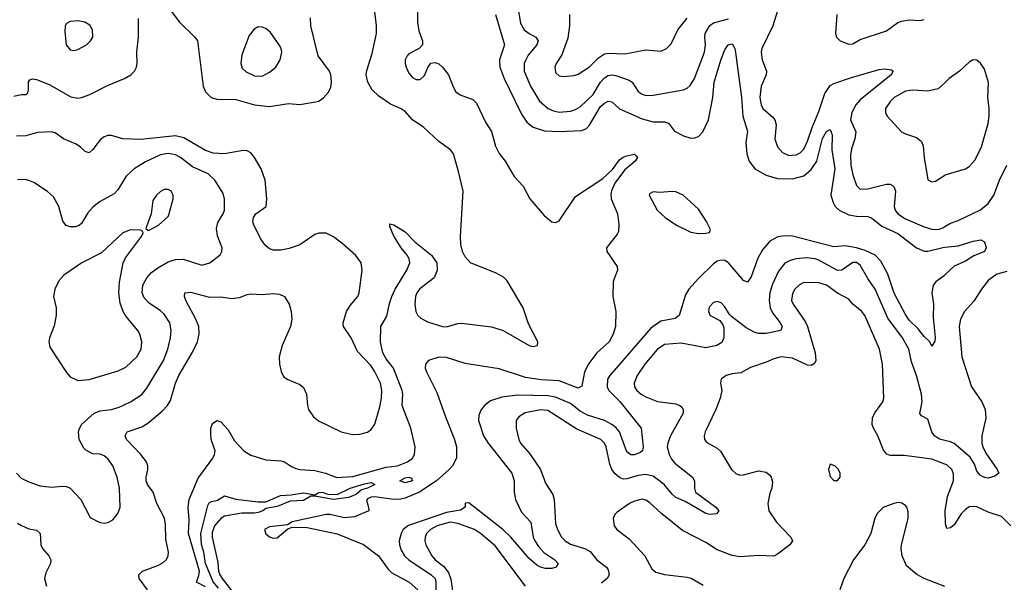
# Model space of a CAD drawing. Header units: inches. Extents: x 1649636 to 1815363, y 506543 to 641975.
# Tile 643 of 656: x 1745082 to 1750316, y 630910 to 633903. Entities that reach past the tile are written whole.
import ezdxf

# ---------------------------------------------------------------- set-up
doc = ezdxf.new("R2010")
doc.units = ezdxf.units.IN
doc.header["$MEASUREMENT"] = 0
doc.layers.add('B7643', color=7, linetype='Continuous')
doc.layers.add('B7653', color=7, linetype='Continuous')

msp = doc.modelspace()

# ---------------------------------------------------------------- linework, layer by layer
at = {"layer": 'B7643', "color": 5}
for points, elevation in [([(1747722.6, 634010), (1747743.9, 633883.9), (1747763.8, 633850), (1747790, 633829.4), (1747826, 633810), (1747838, 633790), (1747830.2, 633770), (1747785.2, 633714.8), (1747771.6, 633690), (1747763.7, 633670), (1747764, 633630), (1747797.7, 633550), (1747845.2, 633470), (1747891, 633431), (1747918.6, 633418.6), (1747950, 633411.2), (1748010, 633416.3), (1748035.5, 633424.5), (1748060.4, 633439.6), (1748130, 633505.5), (1748170, 633571.5), (1748190, 633593.4), (1748210, 633605.8), (1748230, 633609), (1748250, 633605.8), (1748320.9, 633580.9), (1748337.6, 633570), (1748370, 633520.9), (1748390, 633506.4), (1748410, 633500.2), (1748450, 633501.6), (1748610, 633529.1), (1748630, 633538.3), (1748646.8, 633553.2), (1748669.1, 633590.9), (1748722.4, 633730), (1748728.1, 633770), (1748723.8, 633810), (1748726.2, 633830), (1748750, 633871.6), (1748770, 633886.5), (1748850, 633906.8)], 640), ([(1745887.6, 633947.6), (1745931.7, 633890), (1746013.1, 633810), (1746027.6, 633790), (1746056.2, 633550), (1746070, 633519.1), (1746098.9, 633490), (1746130, 633480.1), (1746230, 633479.3), (1746330, 633450.8), (1746410, 633442), (1746510, 633456.5), (1746570, 633452.6), (1746653.7, 633466.3), (1746670, 633470.3), (1746694.7, 633485.3), (1746722.8, 633517.2), (1746735, 633545), (1746739.4, 633570), (1746735.8, 633610), (1746728, 633630), (1746669.1, 633710), (1746629, 633870), (1746627.4, 633912.6)], 620), ([(1746070, 630886.5), (1746021, 630910), (1746034.6, 630945.4), (1746037.2, 630970), (1745979.4, 631170), (1745982.2, 631242.2), (1745977, 631310), (1745981.8, 631350), (1746030, 631463.2), (1746108.1, 631570), (1746118, 631590), (1746121.5, 631610), (1746099.8, 631670), (1746097.3, 631697.3), (1746098.3, 631730), (1746105.7, 631754.3), (1746130, 631771.3), (1746150, 631764.4), (1746190, 631720.8), (1746223.4, 631663.4), (1746273.4, 631610), (1746310, 631586.1), (1746390, 631560.8), (1746470, 631556.4), (1746490, 631550.1), (1746526, 631526), (1746550, 631516.1), (1746570, 631510.2), (1746650, 631504.2), (1746708, 631490), (1746767.4, 631467.4), (1746852.5, 631472.5), (1747030, 631523.1), (1747090, 631529.1), (1747143.5, 631550), (1747169.1, 631570), (1747181.1, 631590), (1747183.4, 631630), (1747160.6, 631730), (1747115.5, 631850), (1747118.2, 631910), (1747114.6, 631930), (1747068.2, 632050), (1747030, 632098.9), (1747012.1, 632130), (1746999.7, 632190), (1747000.8, 632270), (1747033.9, 632326.1), (1747046.7, 632393.3), (1747059.1, 632430), (1747078.2, 632470), (1747139.7, 632570), (1747154.8, 632610), (1747152, 632630), (1747142.2, 632650), (1747109, 632690), (1747070, 632752.2), (1747050, 632802.7), (1747050, 632816.3), (1747070, 632811.9), (1747130, 632773.9), (1747181.9, 632721.9), (1747271, 632651), (1747299.4, 632610), (1747301.1, 632570), (1747285.6, 632530), (1747208.4, 632471.6), (1747192.7, 632450), (1747184.9, 632430), (1747182.7, 632390), (1747188.1, 632350), (1747198.9, 632330), (1747214.7, 632314.7), (1747250, 632295.3), (1747330, 632270.4), (1747350, 632269.5), (1747410, 632287), (1747430, 632287.8), (1747590, 632269.8), (1747651.4, 632250), (1747790, 632169.5), (1747810, 632163.9), (1747833.6, 632170), (1747836.1, 632190), (1747785.6, 632285.6), (1747758.9, 632370), (1747673.7, 632513.7), (1747653.3, 632533.3), (1747614.5, 632554.5), (1747478.3, 632610), (1747450, 632641.5), (1747435.6, 632670), (1747427.1, 632707.1), (1747425.6, 632750), (1747438.5, 632990), (1747415.1, 633095.1), (1747387.9, 633190), (1747371.7, 633210), (1747310, 633255.4), (1747230, 633329), (1747170, 633370.5), (1747130, 633415.1), (1747110, 633429), (1747053, 633453), (1746990, 633495.9), (1746955.3, 633530), (1746931.9, 633570), (1746924.1, 633610), (1746926.5, 633633.5), (1746956, 633724), (1746979.1, 633830), (1746978.4, 633870), (1746965.5, 633974.5)], 580), ([(1747195.8, 633970), (1747196.8, 633890), (1747203.7, 633843.7), (1747223.1, 633790), (1747222.8, 633777.2), (1747222.4, 633770), (1747206, 633750), (1747150, 633721), (1747140.7, 633710), (1747131.2, 633690), (1747130.2, 633670), (1747135.9, 633650), (1747150, 633618.7), (1747170, 633596), (1747190, 633585.3), (1747210, 633584.2), (1747234.3, 633605.7), (1747251.3, 633648.7), (1747268, 633672), (1747290, 633675.8), (1747310, 633668.5), (1747330, 633650.3), (1747361.8, 633610), (1747385.1, 633545.1), (1747399.6, 633519.6), (1747423.4, 633503.4), (1747490, 633478), (1747510, 633459), (1747558.3, 633358.3), (1747590, 633308.9), (1747610.5, 633230), (1747630, 633190.8), (1747662.4, 633150), (1747710, 633069.1), (1747758, 633018), (1747793.4, 632950), (1747870, 632862), (1747910, 632828.2), (1747930, 632824.4), (1747950, 632833.4), (1748037.1, 632962.9), (1748182.5, 633057.6), (1748233.5, 633106.5), (1748270, 633157.6), (1748290, 633171.3), (1748310, 633178.3), (1748350, 633186.8), (1748359.3, 633179.3), (1748366.8, 633170), (1748352.7, 633150), (1748297.7, 633102.3), (1748245.9, 633034.1), (1748227.2, 632992.8), (1748224.4, 632975.6), (1748226.3, 632950), (1748259.8, 632870), (1748267, 632813), (1748264.1, 632775.9), (1748258, 632762), (1748200.3, 632690), (1748203.6, 632670), (1748257.4, 632590), (1748259, 632570), (1748237.4, 632510), (1748234.9, 632430), (1748250.9, 632350.9), (1748249, 632270), (1748237.2, 632230), (1748215.7, 632190), (1748149.3, 632130.7), (1748106.4, 632073.6), (1748083.9, 632030), (1748070, 631954.2), (1748050, 631943.1), (1747950, 631982.3), (1747853.3, 631986.7), (1747770, 632000.3), (1747630, 632046), (1747450, 632073.9), (1747350, 632105.9), (1747310, 632107.5), (1747255.3, 632090), (1747239.6, 632070), (1747237.6, 632050), (1747243.5, 632030), (1747299.7, 631919.7), (1747344.4, 631790), (1747393.2, 631670), (1747403.6, 631630), (1747403.9, 631570), (1747383.3, 631530), (1747365.1, 631510), (1747297.5, 631450), (1747230, 631404.6), (1747210, 631391.7), (1747130, 631357.4), (1747108.5, 631351.5), (1747070, 631350.2), (1746970, 631364), (1746950, 631363.1), (1746930, 631354), (1746925.9, 631345.9), (1746936.5, 631310), (1746937.6, 631290), (1746861.2, 631258.8), (1746807.6, 631252.4), (1746730, 631269.9), (1746710, 631270.3), (1746530.9, 631230.9), (1746505.1, 631214.9), (1746410, 631205.4), (1746382.6, 631190), (1746390, 631168.2), (1746410, 631152.7), (1746430, 631144.9), (1746450, 631147.3), (1746506.3, 631193.7), (1746530, 631203), (1746610, 631200.9), (1746770, 631167.5), (1746910, 631110.6), (1746989, 631050), (1747039.8, 630979.8), (1747059.5, 630959.5), (1747151.2, 630910), (1747198.3, 630870)], 580), ([(1749110.3, 633950), (1749086.2, 633870), (1749026.8, 633750), (1749022.6, 633730), (1749029.1, 633690), (1749051.3, 633630), (1749050.2, 633610), (1749023, 633550), (1749016.8, 633490), (1749023, 633450), (1749031.5, 633431.5), (1749085, 633385), (1749096.5, 633370), (1749102.9, 633342.9), (1749095.6, 633270), (1749110, 633226.4), (1749137, 633197), (1749170, 633180.7), (1749210, 633184.7), (1749230, 633195.6), (1749250, 633214.9), (1749270, 633256.5), (1749294, 633330), (1749330, 633414.9), (1749361.3, 633510), (1749390, 633552.6), (1749410, 633563.7), (1749504.1, 633595.9), (1749650, 633638.5), (1749681.3, 633641.3), (1749717, 633637), (1749724.4, 633630), (1749714.4, 633610), (1749550, 633477.1), (1749525.9, 633450), (1749505, 633410), (1749498.3, 633370), (1749526.6, 633306.6), (1749521.7, 633270), (1749503.4, 633216.6), (1749497.7, 633182.3), (1749499.3, 633130), (1749510, 633078), (1749530, 633020.5), (1749550, 633002.3), (1749590, 633002.7), (1749690, 633028.6), (1749710, 633028.2), (1749721.3, 633021.3), (1749731.3, 633011.3), (1749738.2, 632990), (1749730.1, 632910), (1749736.1, 632890), (1749750.2, 632870), (1749790, 632844.4), (1749890, 632800.6), (1749930, 632787.9), (1749950, 632786.3), (1749970, 632787.9), (1749990, 632796.3), (1750000, 632802.2)], 640), ([(1745050, 633497.1), (1745090, 633504.9), (1745115.5, 633504.5), (1745125.2, 633514.8), (1745129.2, 633530), (1745127.9, 633572.1), (1745136.2, 633583.8), (1745150, 633588.4), (1745170, 633584.7), (1745237.7, 633557.7), (1745352.7, 633492.7), (1745390, 633485.8), (1745410, 633488.4), (1745454.6, 633505.4), (1745547.6, 633552.4), (1745638.7, 633590), (1745672, 633610), (1745691, 633629), (1745703, 633650), (1745705.4, 633670), (1745704.5, 633730), (1745712.3, 633810), (1745713.9, 633910)], 620), ([(1747611.5, 633930), (1747658.8, 633770), (1747631.6, 633690), (1747633.8, 633650), (1747656.9, 633590), (1747715.1, 633470), (1747750, 633401.3), (1747777.9, 633357.9), (1747810.7, 633330.7), (1747872.3, 633312.3), (1747950, 633307.8), (1748070, 633313.1), (1748095, 633325), (1748110, 633342.3), (1748170, 633440.4), (1748190, 633459.6), (1748210, 633469.5), (1748230, 633466.7), (1748269.7, 633429.7), (1748390, 633375.7), (1748450, 633359.6), (1748510, 633359.8), (1748530, 633351.9), (1748562.9, 633310), (1748610, 633284.4), (1748650, 633273.6), (1748670, 633274), (1748690, 633280.9), (1748713.9, 633306.1), (1748743.1, 633370), (1748765.8, 633490), (1748773, 633570), (1748810, 633693.4), (1748830, 633743.1), (1748847.1, 633770), (1748870, 633774.4), (1748882.8, 633750), (1748887.7, 633727.7), (1748918.1, 633490), (1748925.9, 633390), (1748950.1, 633310), (1748942.4, 633250), (1748946.7, 633190), (1748958.9, 633150), (1748990.2, 633110), (1749050, 633075.8), (1749110, 633057.6), (1749190, 633056.6), (1749250, 633073.1), (1749290, 633105.3), (1749320.1, 633150), (1749350, 633271.1), (1749370, 633309.1), (1749390, 633318.9), (1749401.3, 633290), (1749399.9, 633210), (1749415.4, 633110), (1749394.4, 632970), (1749405.5, 632930), (1749417.6, 632910), (1749437.6, 632890), (1749490, 632864.6), (1749530, 632857.3), (1749590, 632855.7), (1749610, 632848.1), (1749665.2, 632805.2), (1749750, 632765.1), (1749850, 632690.1), (1749890, 632672.5), (1749910, 632672), (1749990, 632690.9), (1750000, 632692.1)], 620), ([(1748004.2, 633930), (1748004.3, 633870), (1747994.7, 633805.3), (1747963.4, 633716.6), (1747933.7, 633670), (1747926, 633650), (1747930, 633623), (1747950, 633605.3), (1747970, 633600.3), (1748030, 633607), (1748050, 633614), (1748110, 633652.4), (1748159, 633701), (1748190, 633720.6), (1748210, 633725.5), (1748298.3, 633721.7), (1748410, 633742.2), (1748490, 633736.5), (1748519.5, 633750), (1748545, 633775), (1748580.7, 633850), (1748630, 633911.4)], 660), ([(1749425.7, 633930), (1749418, 633830), (1749424, 633810), (1749442.8, 633790), (1749490, 633773.4), (1749510, 633774), (1749550, 633797.1), (1749690, 633844.6), (1749750, 633887.8), (1749770, 633895.8), (1749810, 633902.8), (1749870, 633898.3), (1749890, 633904)], 660), ([(1750000, 633568), (1749965.2, 633534.8), (1749910, 633523.4), (1749830, 633528.3), (1749790, 633522.6), (1749730.8, 633489.2), (1749710.3, 633470), (1749683.7, 633430), (1749683.7, 633410), (1749693.4, 633390), (1749770, 633307), (1749790, 633295.3), (1749850, 633276.4), (1749875.9, 633255.9), (1749885.3, 633230), (1749890.4, 633169.6), (1749910, 633051.3), (1749930, 633040.5), (1749950, 633043.8), (1750000, 633076.3)], 660), ([(1745761.8, 630870), (1745717.2, 630930), (1745714.5, 630950), (1745734.3, 630970), (1745819, 631001), (1745845, 631015.1), (1745860.4, 631030), (1745870, 631048.2), (1745872, 631070), (1745859.3, 631139.3), (1745857.1, 631217.1), (1745851.7, 631251.7), (1745811.2, 631330), (1745790.6, 631390), (1745761.5, 631430), (1745753.2, 631450), (1745753.2, 631470), (1745763.1, 631510), (1745763.1, 631530), (1745756.2, 631550), (1745725.2, 631590), (1745649.8, 631670), (1745642.5, 631690), (1745653, 631710), (1745730, 631737.7), (1745762.8, 631757.2), (1745839.8, 631820.2), (1745867, 631850), (1745883, 631877), (1745910.5, 631970), (1745927.4, 632010), (1745998, 632130), (1746027.5, 632190), (1746035.8, 632230), (1746033.4, 632270), (1746018.4, 632310), (1745965.3, 632410), (1745957.7, 632430), (1745959.3, 632450), (1745990, 632453.5), (1746090, 632427.3), (1746150, 632429.1), (1746210, 632420.2), (1746250, 632424.4), (1746290, 632440.9), (1746310, 632444.4), (1746370, 632440.8), (1746430, 632447.2), (1746462.6, 632442.6), (1746490, 632430.5), (1746514.6, 632390), (1746524.7, 632350), (1746528.1, 632310), (1746520.7, 632270), (1746477.3, 632170), (1746461.1, 632110), (1746462, 632070), (1746471.6, 632031.6), (1746484.4, 632004.4), (1746504, 631990), (1746570, 631963.1), (1746590, 631946.4), (1746607.1, 631910), (1746611.1, 631850), (1746617.2, 631830), (1746643.2, 631790), (1746670, 631769.3), (1746790, 631710.2), (1746850, 631696.3), (1746890, 631698), (1746930, 631709.3), (1746950, 631722.4), (1746969.3, 631750.7), (1746996, 631844), (1747004.4, 631890), (1747007.2, 631930), (1746998.8, 631970), (1746970.3, 632030), (1746950, 632060.9), (1746877.8, 632137.8), (1746843.7, 632210), (1746802.5, 632270), (1746801.5, 632290), (1746819.8, 632350), (1746837.8, 632382.2), (1746878.7, 632430), (1746886.2, 632450), (1746902.8, 632570), (1746896.8, 632610), (1746869.1, 632649.1), (1746794.5, 632714.5), (1746750, 632748), (1746710, 632767.8), (1746672.1, 632767.9), (1746650, 632759.6), (1746570, 632706), (1746514.1, 632685.9), (1746470, 632677.7), (1746430, 632676.4), (1746410, 632684.4), (1746390, 632699.7), (1746366.2, 632730), (1746326, 632810), (1746320.4, 632830), (1746323.9, 632850), (1746337.4, 632870), (1746392.1, 632910), (1746396.2, 632950), (1746385.7, 633050), (1746364.7, 633110), (1746330.5, 633170), (1746310, 633194.2), (1746290, 633205.3), (1746270, 633207.8), (1746170, 633188.8), (1746110, 633193.4), (1746070, 633206.7), (1745954.3, 633274.3), (1745910, 633285.6), (1745724.9, 633264.9), (1745630, 633269.7), (1745570, 633286.2), (1745550, 633287.2), (1745530, 633280.4), (1745510, 633264.7), (1745470, 633212), (1745450, 633194.5), (1745430, 633202), (1745405.6, 633225.6), (1745381, 633241), (1745313.6, 633270), (1745270, 633301), (1745250, 633307), (1745177, 633303), (1745114, 633286), (1745064, 633284)], 620), ([(1745064.2, 631490), (1745090, 631463.6), (1745130, 631443.6), (1745190, 631422.6), (1745250, 631416), (1745310, 631422), (1745330, 631419.5), (1745350, 631410.4), (1745406, 631350), (1745455.3, 631255.3), (1745504.7, 631230), (1745530, 631223.8), (1745550, 631227.7), (1745576.9, 631243.1), (1745603.5, 631276.5), (1745616.3, 631310), (1745611.8, 631410), (1745599.2, 631470), (1745576.9, 631530), (1745550, 631567.6), (1745530, 631583), (1745510, 631591.2), (1745470, 631594.3), (1745433, 631613), (1745423, 631623), (1745396.9, 631670), (1745393.5, 631710), (1745397, 631723), (1745410, 631750.3), (1745476.9, 631810), (1745510, 631822.7), (1745570, 631830.1), (1745610, 631841.6), (1745670.4, 631869.6), (1745730, 631909.3), (1745757.4, 631942.7), (1745845.9, 632090), (1745869.9, 632150), (1745883.9, 632210), (1745886.3, 632250), (1745879.1, 632290), (1745850, 632336.5), (1745830, 632354.8), (1745770, 632394.8), (1745743.7, 632423.7), (1745732.6, 632450), (1745736.5, 632490), (1745757.5, 632530), (1745782.5, 632557.4), (1745816.7, 632583.3), (1745870, 632614), (1745910, 632627.1), (1745950, 632628.5), (1746050, 632597.3), (1746091.6, 632610), (1746147.5, 632652.5), (1746156.4, 632670), (1746157.2, 632690), (1746133.6, 632753.6), (1746128.3, 632791.7), (1746135.4, 632824.6), (1746163.7, 632870), (1746169.8, 632890), (1746169.8, 632949.8), (1746161.5, 632981.5), (1746119.8, 633050), (1746083.2, 633083.2), (1746001, 633121), (1745937.2, 633170), (1745910, 633184.5), (1745870, 633190.5), (1745830, 633183.7), (1745750, 633147.7), (1745689.6, 633110.4), (1745647.3, 633070), (1745602.5, 632997.5), (1745584.1, 632975.9), (1745510, 632935.1), (1745472.6, 632907.4), (1745444.3, 632875.7), (1745410, 632819.6), (1745399.3, 632810), (1745378.7, 632801.3), (1745350, 632800.5), (1745328.8, 632808.8), (1745310.8, 632830.8), (1745289.8, 632910), (1745261.2, 632961.2), (1745230, 632989.7), (1745156.3, 633036.3), (1745130, 633047.8), (1745110, 633053), (1745070, 633051.3)], 640), ([(1750000, 632544.9), (1749997.5, 632542.5), (1749951.4, 632508.6), (1749937.8, 632490), (1749930.9, 632450), (1749939.8, 632390), (1749938, 632318), (1749948.4, 632211.6), (1749947.5, 632192.5), (1749930, 632166), (1749919.3, 632190), (1749890, 632216.9), (1749858.5, 632258.5), (1749810, 632305), (1749790, 632335.5), (1749730, 632447.9), (1749695.9, 632550), (1749658.7, 632618.7), (1749629.1, 632650), (1749575.7, 632675.7), (1749530, 632690.2), (1749470, 632699.5), (1749410, 632694.9), (1749190, 632751.2), (1749150, 632753.3), (1749112.5, 632747.5), (1749070, 632724.5), (1749030, 632679.2), (1749005.7, 632634.3), (1748970, 632534.7), (1748950, 632506.6), (1748930, 632514.7), (1748850, 632609.8), (1748830, 632621.1), (1748810, 632623.5), (1748790, 632618.4), (1748770, 632605), (1748690, 632527), (1748638.9, 632470), (1748621.3, 632438.7), (1748587.8, 632330), (1748565.8, 632314.2), (1748490, 632298.9), (1748437.7, 632262.3), (1748218.5, 632010), (1748207.2, 631990), (1748204.8, 631950), (1748213.4, 631930), (1748272, 631872), (1748384.7, 631730), (1748396.8, 631630), (1748392.6, 631610), (1748380, 631600), (1748350, 631588.1), (1748330, 631588.5), (1748310, 631603.7), (1748269.7, 631709.7), (1748252.3, 631732.3), (1748230.2, 631750.2), (1748191.3, 631771.3), (1748099.8, 631799.8), (1748061.2, 631821.2), (1748010, 631860.4), (1747930, 631894.9), (1747890, 631901.9), (1747730, 631906.4), (1747644.2, 631895.7), (1747584.6, 631875.4), (1747552.3, 631850), (1747533.5, 631826.5), (1747522.2, 631797.8), (1747520.5, 631770), (1747546.6, 631690), (1747572.3, 631650), (1747697.9, 631490), (1747709.5, 631450), (1747709.5, 631390), (1747718, 631350), (1747750, 631282.4), (1747799.1, 631230), (1747811.3, 631150), (1747819.9, 631130), (1747839.7, 631099.7), (1747868.3, 631068.3), (1747926.5, 631030), (1747944.9, 631010), (1747934.4, 630990), (1747910, 630983.4), (1747876.4, 630983.6), (1747850, 630990.5), (1747830, 631001.5), (1747790, 631036.9), (1747692.2, 631150), (1747650.3, 631190), (1747470, 631333.3), (1747449.1, 631330.9), (1747448.9, 631310), (1747425.8, 631294.2), (1747350, 631281.3), (1747147.8, 631212.2), (1747120.9, 631190), (1747109, 631170), (1747098.9, 631130), (1747100.4, 631110), (1747110, 631081.5), (1747127.9, 631050), (1747151, 631030), (1747269.6, 630949.6), (1747289.5, 630929.5), (1747294.4, 630910), (1747294.9, 630814.9)], 620), ([(1750000, 631665.2), (1749972.3, 631672.3), (1749944.8, 631690), (1749930.5, 631710.5), (1749910, 631777.6), (1749876.2, 631796.2), (1749867.6, 631807.6), (1749878.5, 631870), (1749875.7, 631910), (1749849.1, 632010), (1749823.4, 632083.4), (1749808.6, 632150), (1749775, 632210), (1749696, 632316), (1749630, 632469.7), (1749590, 632525.7), (1749550, 632597.4), (1749530, 632610.5), (1749510, 632610.6), (1749452, 632570), (1749430, 632569.2), (1749330, 632624.6), (1749310, 632631.5), (1749264.3, 632635.7), (1749209.5, 632630.5), (1749177.5, 632622.5), (1749150, 632607.8), (1749115, 632565), (1749083.5, 632496.5), (1749070.1, 632449.9), (1749066.7, 632410), (1749071.2, 632370), (1749083.3, 632343.3), (1749125, 632290), (1749134.7, 632270), (1749128.2, 632250), (1749050, 632233.1), (1749010, 632233.1), (1748990, 632238.1), (1748944.3, 632264.3), (1748864.9, 632324.9), (1748854.5, 632334.5), (1748830, 632376.2), (1748810, 632396.3), (1748790, 632403), (1748770, 632398.9), (1748746.6, 632373.4), (1748743.6, 632350), (1748753, 632330), (1748802.9, 632302.9), (1748819.9, 632279.9), (1748824.4, 632264.4), (1748825.6, 632210), (1748814.7, 632185.3), (1748788, 632170), (1748730, 632157.2), (1748598, 632182), (1748510, 632175.2), (1748470, 632149), (1748404.3, 632070), (1748365, 632010), (1748347.9, 631970), (1748350.3, 631950), (1748363.1, 631930), (1748385.3, 631910), (1748410, 631896.9), (1748472.5, 631872.5), (1748570, 631859), (1748591.4, 631851.4), (1748601.8, 631841.8), (1748609.1, 631830), (1748608.4, 631810), (1748541.7, 631690), (1748526.4, 631650), (1748524.4, 631630), (1748534, 631590), (1748545.9, 631565.9), (1748564, 631544), (1748659.2, 631470), (1748669.4, 631450), (1748668.1, 631410), (1748674.4, 631390), (1748782.3, 631310), (1748798.4, 631290), (1748785.7, 631274.3), (1748750.1, 631269.9), (1748730, 631276.5), (1748619.4, 631339.4), (1748570, 631361.4), (1748550, 631378.7), (1748508.6, 631430), (1748450, 631474.1), (1748410, 631483.1), (1748370, 631477.5), (1748310, 631459.6), (1748290, 631459.5), (1748270, 631467.3), (1748247, 631487), (1748229.8, 631510), (1748218.7, 631538.7), (1748199.1, 631630), (1748189.8, 631650), (1748170.9, 631670), (1748044.2, 631724.2), (1747890, 631824.5), (1747850, 631827.9), (1747768.2, 631811.8), (1747734.4, 631790), (1747721.6, 631770), (1747720.4, 631730), (1747734.9, 631670), (1747744.2, 631650), (1747792.9, 631592.9), (1747850.2, 631510), (1747877.5, 631437.5), (1747916.7, 631376.7), (1747922.6, 631350), (1747930, 631222.8), (1747940.2, 631190), (1747962.3, 631150), (1747981.3, 631130), (1748010, 631113.7), (1748090, 631088.1), (1748114.1, 631074.1), (1748150, 631028.9), (1748200.3, 630990), (1748210, 630977.1), (1748215.5, 630950), (1748205.5, 630930), (1748174.8, 630905.2)], 640), ([(1750000, 631538.4), (1749930, 631565.3), (1749784.4, 631584.4), (1749710, 631584.8), (1749692.2, 631592.2), (1749673.6, 631613.6), (1749644.5, 631690), (1749620.3, 631730), (1749612.8, 631750), (1749614.5, 631785.5), (1749628.1, 631811.9), (1749669.6, 631870), (1749674.7, 631890), (1749669, 632070), (1749651.6, 632150), (1749574.4, 632330), (1749557.7, 632350), (1749510.7, 632390), (1749490, 632415.6), (1749430, 632447.8), (1749370, 632491), (1749330, 632504), (1749250, 632504.2), (1749227.2, 632492.8), (1749203.2, 632470), (1749190, 632447), (1749184.6, 632410), (1749192.8, 632390), (1749257, 632297), (1749268.9, 632270), (1749310.8, 632130), (1749313.4, 632090), (1749306.1, 632073.9), (1749290, 632062.8), (1749270, 632064.8), (1749190, 632103.2), (1749130, 632109), (1749090, 632098.9), (1749050, 632080.8), (1748966.8, 632053.2), (1748915.4, 632024.6), (1748870, 632019.2), (1748837.3, 632010), (1748810.6, 631990), (1748808, 631970), (1748814, 631930), (1748805.6, 631890), (1748782.9, 631830), (1748725.5, 631710), (1748720.3, 631690), (1748722, 631670), (1748733.8, 631653.8), (1748790, 631622.8), (1748807.8, 631607.8), (1748865.3, 631510), (1748888.2, 631488.2), (1748910, 631480.3), (1748930, 631480.9), (1749010, 631502.6), (1749050, 631496.5), (1749070, 631480.5), (1749077, 631470), (1749083.1, 631443.1), (1749079.6, 631410), (1749070, 631384), (1749059.6, 631330), (1749064.6, 631290), (1749105.7, 631230), (1749180.4, 631150), (1749190.4, 631130), (1749175.5, 631110), (1749110, 631058.9), (1749090, 631049.7), (1749010, 631051.8), (1748910, 631046.2), (1748870, 631052.2), (1748790, 631082.4), (1748730, 631122), (1748605.9, 631185.9), (1748494.7, 631274.7), (1748430, 631335.1), (1748410, 631347.6), (1748390, 631351.5), (1748350, 631342), (1748323.7, 631330), (1748257.1, 631282.9), (1748245.7, 631270), (1748237.4, 631250), (1748242.3, 631210), (1748256.5, 631190), (1748320.9, 631141), (1748405.3, 631050), (1748442.3, 630982.3), (1748463.8, 630963.8), (1748510, 630951.4), (1748630, 630938), (1748651.5, 630931.5), (1748714.5, 630894.5)], 660), ([(1746138.4, 630878.4), (1746110, 630913), (1746069, 631010), (1746061.1, 631070), (1746048.8, 631111.2), (1746044.5, 631170), (1746080.9, 631319.1), (1746088.1, 631331.9), (1746101, 631339), (1746132.4, 631347.6), (1746170, 631370.6), (1746230, 631351.6), (1746350, 631337.4), (1746390, 631338.6), (1746468.3, 631371.7), (1746525, 631375), (1746590, 631386), (1746650, 631374.8), (1746671.6, 631388.4), (1746690, 631388.7), (1746719.7, 631379.7), (1746770, 631377.3), (1746838.3, 631410), (1746913.8, 631433.8), (1746950, 631440.6), (1746970, 631430.4), (1746930.2, 631410), (1746898.4, 631401.6), (1746870, 631376.2), (1746830, 631361.5), (1746750.1, 631349.9), (1746650, 631368.9), (1746630, 631367.8), (1746590, 631346), (1746518.7, 631341.3), (1746450, 631312.7), (1746390, 631302.4), (1746374.3, 631290), (1746350, 631281.1), (1746330, 631277.4), (1746262.1, 631277.9), (1746170, 631261.8), (1746150, 631249.8), (1746117.4, 631210), (1746104.3, 631175.7), (1746105.4, 631150), (1746135.4, 631015.4), (1746139.3, 630970), (1746145.2, 630950), (1746158.4, 630930), (1746206.8, 630866.8)], 560), ([(1750000, 630886.9), (1749890, 630929.7), (1749850.7, 630950.7), (1749796.8, 630996.8), (1749772.8, 631050), (1749767.6, 631090), (1749769.6, 631110), (1749804.7, 631250), (1749805.6, 631285.6), (1749798, 631310), (1749790, 631319.3), (1749771.5, 631331.5), (1749753.8, 631333.8), (1749729.3, 631329.3), (1749672.5, 631307.5), (1749642, 631278), (1749628.2, 631251.8), (1749606, 631170), (1749574.4, 631110), (1749514, 631030), (1749463.7, 630930), (1749442, 630870)], 680), ([(1745070, 631224.7), (1745091.3, 631211.3), (1745130, 631195), (1745170, 631187.6), (1745190.2, 631170.2), (1745193.6, 631110), (1745202.4, 631090), (1745236.9, 631050), (1745246.2, 631030), (1745244.5, 631010), (1745219.8, 630960.2), (1745214, 630930), (1745223.2, 630890)], 620), ([(1747770, 630889.7), (1747610, 631103.7), (1747530.6, 631170), (1747499.8, 631190), (1747410, 631223.6), (1747370, 631230.3), (1747301.8, 631210), (1747265, 631190), (1747244.7, 631170), (1747236.5, 631150), (1747235.4, 631130), (1747240.6, 631110), (1747273.1, 631050), (1747291.1, 631030), (1747335.2, 630995.2), (1747361.5, 630961.5), (1747373.4, 630926.6), (1747390, 630814.8)], 640)]:
    msp.add_lwpolyline(points, dxfattribs=dict(at, elevation=elevation))
for points, elevation in [([(1745390, 633897), (1745350, 633893.2), (1745330, 633882), (1745324, 633870), (1745322, 633838), (1745328.2, 633770), (1745350, 633743), (1745370, 633739.3), (1745390, 633743.8), (1745436, 633770), (1745458, 633790), (1745469.5, 633810.5), (1745469.4, 633850), (1745454.2, 633874.1), (1745428.7, 633890)], 640), ([(1746350, 633865.1), (1746327.3, 633852.7), (1746301.5, 633818.5), (1746263, 633717), (1746256.5, 633670), (1746264.9, 633644.9), (1746285.9, 633625.9), (1746330, 633604.6), (1746370, 633603.1), (1746410, 633623.1), (1746443.6, 633650), (1746466, 633690), (1746475.1, 633730), (1746471.6, 633750), (1746460.5, 633770), (1746414.7, 633834.7), (1746390, 633855.6), (1746370, 633863.6)], 640), ([(1745870, 632999.6), (1745850, 632999.6), (1745830, 632989.4), (1745808.2, 632970), (1745790, 632942), (1745781, 632870), (1745752, 632792), (1745762.8, 632782.8), (1745770, 632782.8), (1745819, 632810), (1745870, 632856), (1745874.9, 632865.1), (1745897.6, 632950), (1745897.6, 632970), (1745886, 632990)], 660), ([(1748550, 632989.5), (1748484.1, 632984.1), (1748450, 632987.8), (1748430, 632977.2), (1748427.4, 632970), (1748470.9, 632890), (1748512.2, 632850), (1748572.8, 632810), (1748650, 632772.1), (1748690, 632765.1), (1748730, 632766.7), (1748749.6, 632770.4), (1748753.9, 632786.1), (1748733.3, 632830), (1748690, 632894.6), (1748608.2, 632970), (1748570, 632986.9)], 620), ([(1745670, 632785.1), (1745630, 632769.6), (1745516.4, 632663.6), (1745412.2, 632610), (1745316.9, 632543.1), (1745290, 632513.6), (1745268.3, 632470), (1745261.6, 632430), (1745275.9, 632370), (1745276.2, 632330), (1745264.8, 632275.2), (1745240.3, 632210), (1745236.9, 632190), (1745241.5, 632161.5), (1745330, 632026), (1745350, 632003.1), (1745390, 631984), (1745450, 631989.3), (1745605.1, 632034.9), (1745646.3, 632053.7), (1745704.7, 632110), (1745727.7, 632150), (1745731.6, 632190), (1745720.9, 632230), (1745709.8, 632250), (1745645.7, 632325.7), (1745631.4, 632350), (1745614.8, 632394.8), (1745608.4, 632450), (1745612.9, 632507.1), (1745631.1, 632610), (1745644, 632636), (1745729.2, 632750), (1745738, 632770), (1745736.4, 632776.4), (1745723.1, 632783.1)], 660), ([(1749390, 631538), (1749381, 631510), (1749390, 631472), (1749410, 631451.3), (1749430, 631451.3), (1749444, 631470), (1749444, 631490), (1749434, 631510), (1749415.3, 631530)], 680), ([(1747130, 631439.3), (1747102.9, 631450), (1747130, 631465.7), (1747150.1, 631470.1), (1747163.8, 631463.8), (1747170, 631449.9)], 560)]:
    msp.add_lwpolyline(points, close=True, dxfattribs=dict(at, elevation=elevation))
at = {"layer": 'B7653', "color": 5}
for points, elevation in [([(1750000, 633076.3), (1750002.2, 633077.8), (1750109.7, 633110.3), (1750130, 633121.6), (1750161.6, 633158.4), (1750193.9, 633226.1), (1750229.8, 633350), (1750235.6, 633390), (1750235.8, 633430), (1750228.1, 633490), (1750231.3, 633568.7), (1750210, 633639.5), (1750190, 633672), (1750170, 633687), (1750150, 633689.4), (1750130, 633677), (1750077, 633630), (1750023.1, 633590), (1750000, 633568)], 660), ([(1750000, 632802.2), (1750030, 632820.2), (1750070, 632834.7), (1750190, 632892.4), (1750230, 632924.4), (1750260.9, 632970), (1750290.4, 633050), (1750329.2, 633130)], 640), ([(1750000, 632692.1), (1750070, 632700.1), (1750150, 632725.2), (1750191.6, 632731.6), (1750210, 632721), (1750219.1, 632690), (1750210.6, 632670), (1750153.4, 632646.6), (1750110, 632618.9), (1750050, 632592.1), (1750000, 632544.9)], 620), ([(1750330, 632564), (1750277, 632550), (1750230, 632515.1), (1750194.2, 632470), (1750153.8, 632406.1), (1750104.2, 632350), (1750083.1, 632310), (1750075.6, 632270), (1750089.4, 632110), (1750141.7, 631950), (1750196.1, 631870), (1750214.8, 631830), (1750217.5, 631782.5), (1750197.3, 631690), (1750197.3, 631650), (1750202, 631630), (1750217.4, 631597.4), (1750277.6, 631510), (1750286.8, 631490), (1750266, 631474), (1750230, 631464.5), (1750210, 631467.6), (1750190, 631477.6), (1750170, 631502), (1750158.1, 631538.1), (1750135, 631575), (1750050, 631648.1), (1750030, 631657.5), (1750000, 631665.2)], 640), ([(1750350, 631211.2), (1750300.4, 631260.4), (1750230, 631283.9), (1750170, 631311.4), (1750150, 631314), (1750130, 631310.7), (1750110, 631297.8), (1750086.6, 631273.4), (1750050, 631216.4), (1750030, 631199.8), (1750010, 631196.2), (1750002.6, 631222.6), (1750001.5, 631290), (1750013.3, 631366.7), (1750045.2, 631450), (1750046.3, 631486.3), (1750036.8, 631510), (1750010, 631534.6), (1750000, 631538.4)], 660)]:
    msp.add_lwpolyline(points, dxfattribs=dict(at, elevation=elevation))

doc.saveas('drawing.dxf')
